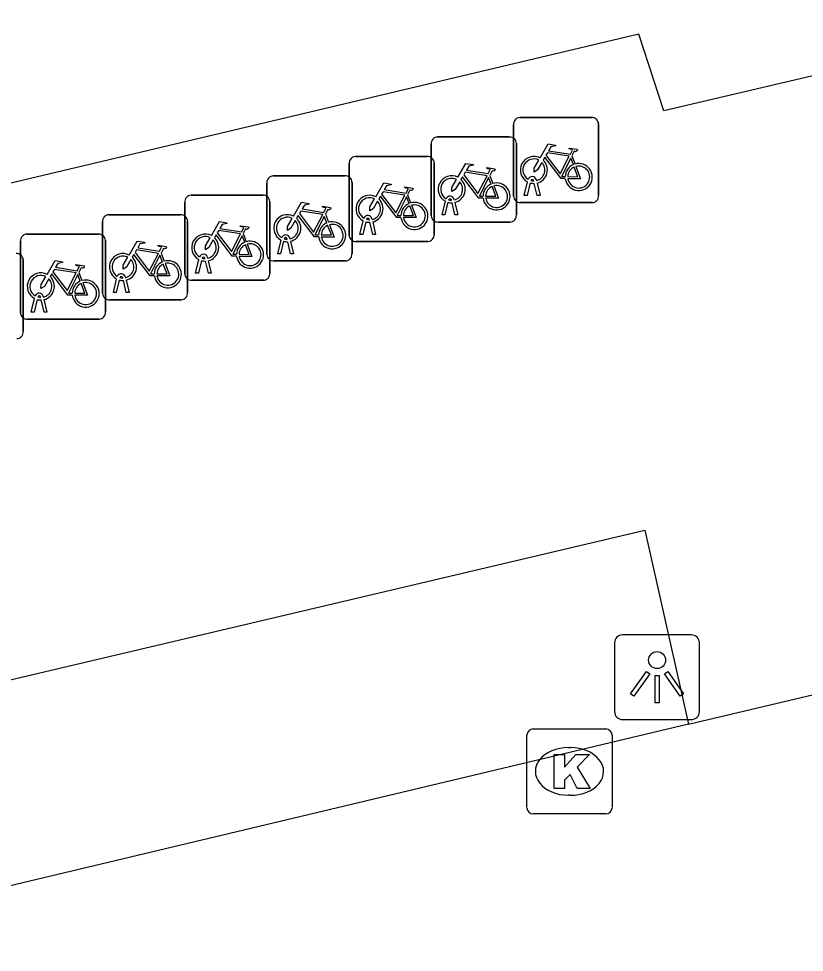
# Model space of a CAD drawing. Extents: x 160676 to 161153, y 383244 to 383713.
# Drawn here: x 160986.72 to 160995.95, y 383472.9 to 383483.87 of the extents above; entities that cross this region are included whole.
import ezdxf

# ---------------------------------------------------------------- set-up
doc = ezdxf.new("R2010")
doc.units = 0
for name, color, linetype in [('IMGEO_Fietsenrek', 7, 'Continuous'), ('IMGEO_Kolk', 7, 'Continuous'), ('IMGEO_Lichtpunt', 7, 'Continuous'), ('IMGEO_Pand', 7, 'Continuous'), ('IMGEO_Rijbaan_lokaal_gesloten', 7, 'Continuous'), ('IMGEO_Voetpad_open', 7, 'Continuous')]:
    doc.layers.add(name, color=color, linetype=linetype)

msp = doc.modelspace()

# ---------------------------------------------------------------- linework, layer by layer
at = {"layer": 'IMGEO_Fietsenrek'}
for p, q in [((160992.604, 383482.709), (160993.445, 383482.709)), ((160993.445, 383482.709), (160992.604, 383482.709)), ((160992.529, 383481.784), (160992.529, 383482.625)), ((160992.529, 383482.625), (160992.529, 383481.784)), ((160993.529, 383482.634), (160993.529, 383481.793)), ((160993.529, 383481.793), (160993.529, 383482.634)), ((160991.638, 383482.481), (160992.479, 383482.481)), ((160992.479, 383482.481), (160991.638, 383482.481)), ((160991.563, 383481.556), (160991.563, 383482.397)), ((160991.563, 383482.397), (160991.563, 383481.556)), ((160992.563, 383482.406), (160992.563, 383481.565)), ((160992.563, 383481.565), (160992.563, 383482.406)), ((160990.673, 383482.252), (160991.514, 383482.252)), ((160991.514, 383482.252), (160990.673, 383482.252)), ((160993.216, 383482.258), (160993.252, 383482.163)), ((160990.598, 383481.327), (160990.598, 383482.168)), ((160990.598, 383482.168), (160990.598, 383481.327)), ((160991.598, 383482.177), (160991.598, 383481.336)), ((160991.598, 383481.336), (160991.598, 383482.177)), ((160989.707, 383482.024), (160990.548, 383482.024)), ((160990.548, 383482.024), (160989.707, 383482.024)), ((160992.25, 383482.03), (160992.286, 383481.935)), ((160989.632, 383481.099), (160989.632, 383481.94)), ((160989.632, 383481.94), (160989.632, 383481.099)), ((160990.632, 383481.949), (160990.632, 383481.108)), ((160990.632, 383481.108), (160990.632, 383481.949)), ((160992.656, 383481.793), (160992.695, 383481.953)), ((160992.725, 383481.941), (160992.69, 383481.793)), ((160992.767, 383481.965), (160992.766, 383481.969)), ((160992.808, 383481.793), (160992.774, 383481.935)), ((160992.798, 383481.976), (160992.799, 383481.969)), ((160992.806, 383481.939), (160992.841, 383481.793)), ((160988.742, 383481.796), (160989.583, 383481.796)), ((160989.583, 383481.796), (160988.742, 383481.796)), ((160991.285, 383481.801), (160991.321, 383481.706)), ((160988.667, 383480.871), (160988.667, 383481.712)), ((160988.667, 383481.712), (160988.667, 383480.871)), ((160989.667, 383481.721), (160989.667, 383480.88)), ((160989.667, 383480.88), (160989.667, 383481.721)), ((160991.69, 383481.565), (160991.729, 383481.725)), ((160991.759, 383481.713), (160991.724, 383481.565)), ((160991.801, 383481.737), (160991.8, 383481.741)), ((160991.842, 383481.565), (160991.808, 383481.707)), ((160991.832, 383481.748), (160991.833, 383481.741)), ((160991.84, 383481.711), (160991.875, 383481.565)), ((160993.454, 383481.709), (160992.613, 383481.709)), ((160992.613, 383481.709), (160993.454, 383481.709)), ((160992.69, 383481.793), (160992.656, 383481.793)), ((160992.841, 383481.793), (160992.808, 383481.793)), ((160987.701, 383480.642), (160987.701, 383481.483)), ((160987.701, 383481.483), (160987.701, 383480.642)), ((160987.776, 383481.567), (160988.617, 383481.567)), ((160988.617, 383481.567), (160987.776, 383481.567)), ((160988.701, 383481.492), (160988.701, 383480.651)), ((160988.701, 383480.651), (160988.701, 383481.492)), ((160990.319, 383481.573), (160990.355, 383481.478)), ((160990.725, 383481.336), (160990.764, 383481.496)), ((160990.794, 383481.484), (160990.759, 383481.336)), ((160990.836, 383481.508), (160990.835, 383481.512)), ((160990.877, 383481.336), (160990.843, 383481.478)), ((160990.867, 383481.519), (160990.868, 383481.512)), ((160990.875, 383481.482), (160990.91, 383481.336)), ((160992.488, 383481.481), (160991.647, 383481.481)), ((160991.647, 383481.481), (160992.488, 383481.481)), ((160991.724, 383481.565), (160991.69, 383481.565)), ((160991.875, 383481.565), (160991.842, 383481.565)), ((160986.736, 383480.414), (160986.736, 383481.255)), ((160986.736, 383481.255), (160986.736, 383480.414)), ((160986.811, 383481.339), (160987.652, 383481.339)), ((160987.652, 383481.339), (160986.811, 383481.339)), ((160987.736, 383481.264), (160987.736, 383480.423)), ((160987.736, 383480.423), (160987.736, 383481.264)), ((160989.354, 383481.345), (160989.39, 383481.25)), ((160989.759, 383481.108), (160989.798, 383481.268)), ((160989.828, 383481.256), (160989.793, 383481.108)), ((160989.87, 383481.28), (160989.869, 383481.284)), ((160989.911, 383481.108), (160989.877, 383481.25)), ((160989.901, 383481.291), (160989.902, 383481.284)), ((160989.909, 383481.254), (160989.944, 383481.108)), ((160991.523, 383481.252), (160990.682, 383481.252)), ((160990.682, 383481.252), (160991.523, 383481.252)), ((160990.759, 383481.336), (160990.725, 383481.336)), ((160990.91, 383481.336), (160990.877, 383481.336)), ((160986.77, 383481.035), (160986.77, 383480.194)), ((160986.77, 383480.194), (160986.77, 383481.035)), ((160988.388, 383481.116), (160988.424, 383481.021)), ((160988.794, 383480.88), (160988.833, 383481.04)), ((160988.863, 383481.028), (160988.828, 383480.88)), ((160988.905, 383481.052), (160988.904, 383481.056)), ((160988.936, 383481.063), (160988.937, 383481.056)), ((160988.944, 383481.026), (160988.979, 383480.88)), ((160989.793, 383481.108), (160989.759, 383481.108)), ((160989.944, 383481.108), (160989.911, 383481.108)), ((160988.946, 383480.88), (160988.912, 383481.022)), ((160990.557, 383481.024), (160989.716, 383481.024)), ((160989.716, 383481.024), (160990.557, 383481.024)), ((160987.423, 383480.888), (160987.459, 383480.793)), ((160987.828, 383480.651), (160987.867, 383480.811)), ((160987.939, 383480.823), (160987.938, 383480.827)), ((160987.97, 383480.834), (160987.971, 383480.827)), ((160988.828, 383480.88), (160988.794, 383480.88)), ((160988.979, 383480.88), (160988.946, 383480.88)), ((160987.897, 383480.799), (160987.862, 383480.651)), ((160987.98, 383480.651), (160987.946, 383480.793)), ((160987.978, 383480.797), (160988.013, 383480.651)), ((160989.592, 383480.796), (160988.751, 383480.796)), ((160988.751, 383480.796), (160989.592, 383480.796)), ((160986.974, 383480.595), (160986.973, 383480.599)), ((160987.005, 383480.606), (160987.006, 383480.599)), ((160987.862, 383480.651), (160987.828, 383480.651)), ((160988.013, 383480.651), (160987.98, 383480.651)), ((160986.863, 383480.423), (160986.902, 383480.583)), ((160986.932, 383480.571), (160986.897, 383480.423)), ((160987.015, 383480.423), (160986.981, 383480.565)), ((160987.013, 383480.569), (160987.048, 383480.423)), ((160988.626, 383480.567), (160987.785, 383480.567)), ((160987.785, 383480.567), (160988.626, 383480.567)), ((160986.897, 383480.423), (160986.863, 383480.423)), ((160987.048, 383480.423), (160987.015, 383480.423)), ((160987.661, 383480.339), (160986.82, 383480.339)), ((160986.82, 383480.339), (160987.661, 383480.339))]:
    msp.add_line(p, q, dxfattribs=at)
for points in [[(160992.842, 383482.235), (160992.937, 383482.399), (160993.023, 383482.385), (160993.025, 383482.376), (160992.969, 383482.365), (160992.942, 383482.32), (160993.198, 383482.279)], [(160993.198, 383482.279), (160993.223, 383482.328), (160993.217, 383482.332), (160993.194, 383482.336), (160993.182, 383482.343), (160993.181, 383482.346), (160993.183, 383482.351), (160993.278, 383482.336), (160993.28, 383482.326), (160993.27, 383482.313), (160993.258, 383482.307), (160993.244, 383482.313), (160993.216, 383482.258)], [(160993.138, 383481.991), (160993.088, 383481.991), (160992.897, 383482.242), (160992.878, 383482.21)], [(160993.185, 383482.254), (160992.928, 383482.295), (160992.911, 383482.266), (160993.078, 383482.046), (160993.185, 383482.254)], [(160991.876, 383482.007), (160991.971, 383482.171), (160992.057, 383482.157), (160992.059, 383482.148), (160992.003, 383482.137), (160991.976, 383482.092), (160992.232, 383482.051)], [(160992.863, 383482.183), (160992.811, 383482.093), (160992.771, 383482.068), (160992.772, 383482.115), (160992.827, 383482.209)], [(160993.233, 383482.156), (160993.203, 383482.233), (160993.094, 383482.015), (160993.137, 383482.015)], [(160993.167, 383482.015), (160993.287, 383482.014), (160993.243, 383482.128)], [(160993.263, 383482.135), (160993.318, 383481.99), (160993.168, 383481.99)], [(160992.172, 383481.763), (160992.122, 383481.763), (160991.931, 383482.014), (160991.912, 383481.982)], [(160992.219, 383482.026), (160991.962, 383482.067), (160991.945, 383482.038), (160992.112, 383481.818), (160992.219, 383482.026)], [(160992.232, 383482.051), (160992.257, 383482.1), (160992.251, 383482.104), (160992.228, 383482.108), (160992.216, 383482.115), (160992.215, 383482.118), (160992.217, 383482.123), (160992.312, 383482.108), (160992.314, 383482.098), (160992.304, 383482.085), (160992.292, 383482.079), (160992.278, 383482.085), (160992.25, 383482.03)], [(160990.911, 383481.778), (160991.006, 383481.942), (160991.092, 383481.928), (160991.094, 383481.919), (160991.038, 383481.908), (160991.011, 383481.863), (160991.267, 383481.822)], [(160991.897, 383481.955), (160991.845, 383481.865), (160991.805, 383481.84), (160991.806, 383481.887), (160991.861, 383481.981)], [(160992.267, 383481.928), (160992.237, 383482.005), (160992.128, 383481.787), (160992.171, 383481.787)], [(160992.297, 383481.907), (160992.352, 383481.762), (160992.202, 383481.762)], [(160991.254, 383481.797), (160990.997, 383481.838), (160990.98, 383481.809), (160991.147, 383481.589), (160991.254, 383481.797)], [(160991.267, 383481.822), (160991.292, 383481.871), (160991.286, 383481.875), (160991.263, 383481.879), (160991.251, 383481.886), (160991.25, 383481.889), (160991.252, 383481.894), (160991.347, 383481.879), (160991.349, 383481.869), (160991.339, 383481.856), (160991.327, 383481.85), (160991.313, 383481.856), (160991.285, 383481.801)], [(160992.201, 383481.787), (160992.321, 383481.786), (160992.277, 383481.9)], [(160989.945, 383481.55), (160990.04, 383481.714), (160990.126, 383481.7), (160990.128, 383481.691), (160990.072, 383481.68), (160990.045, 383481.635), (160990.301, 383481.594)], [(160990.932, 383481.726), (160990.88, 383481.636), (160990.84, 383481.611), (160990.841, 383481.658), (160990.896, 383481.752)], [(160991.207, 383481.534), (160991.157, 383481.534), (160990.966, 383481.785), (160990.947, 383481.753)], [(160991.302, 383481.699), (160991.272, 383481.776), (160991.163, 383481.558), (160991.206, 383481.558)], [(160990.288, 383481.569), (160990.031, 383481.61), (160990.014, 383481.581), (160990.181, 383481.361), (160990.288, 383481.569)], [(160990.301, 383481.594), (160990.326, 383481.643), (160990.32, 383481.647), (160990.297, 383481.651), (160990.285, 383481.658), (160990.284, 383481.661), (160990.286, 383481.666), (160990.381, 383481.651), (160990.383, 383481.641), (160990.373, 383481.628), (160990.361, 383481.622), (160990.347, 383481.628), (160990.319, 383481.573)], [(160991.236, 383481.558), (160991.356, 383481.557), (160991.312, 383481.671)], [(160991.332, 383481.678), (160991.387, 383481.533), (160991.237, 383481.533)], [(160988.98, 383481.322), (160989.075, 383481.486), (160989.161, 383481.472), (160989.163, 383481.463), (160989.107, 383481.452), (160989.08, 383481.407), (160989.336, 383481.366)], [(160989.966, 383481.498), (160989.914, 383481.408), (160989.874, 383481.383), (160989.875, 383481.43), (160989.93, 383481.524)], [(160990.241, 383481.306), (160990.191, 383481.306), (160990, 383481.557), (160989.981, 383481.525)], [(160990.336, 383481.471), (160990.306, 383481.548), (160990.197, 383481.33), (160990.24, 383481.33)], [(160989.323, 383481.341), (160989.066, 383481.382), (160989.049, 383481.353), (160989.216, 383481.133), (160989.323, 383481.341)], [(160989.336, 383481.366), (160989.361, 383481.415), (160989.355, 383481.419), (160989.332, 383481.423), (160989.32, 383481.43), (160989.319, 383481.433), (160989.321, 383481.438), (160989.416, 383481.423), (160989.418, 383481.413), (160989.408, 383481.4), (160989.396, 383481.394), (160989.382, 383481.4), (160989.354, 383481.345)], [(160990.27, 383481.33), (160990.39, 383481.329), (160990.346, 383481.443)], [(160990.366, 383481.45), (160990.421, 383481.305), (160990.271, 383481.305)], [(160988.014, 383481.093), (160988.109, 383481.257), (160988.195, 383481.243), (160988.197, 383481.234), (160988.141, 383481.223), (160988.114, 383481.178), (160988.37, 383481.137)], [(160989.001, 383481.27), (160988.949, 383481.18), (160988.909, 383481.155), (160988.91, 383481.202), (160988.965, 383481.296)], [(160989.276, 383481.078), (160989.226, 383481.078), (160989.035, 383481.329), (160989.016, 383481.297)], [(160989.371, 383481.243), (160989.341, 383481.32), (160989.232, 383481.102), (160989.275, 383481.102)], [(160988.357, 383481.112), (160988.1, 383481.153), (160988.083, 383481.124), (160988.25, 383480.904), (160988.357, 383481.112)], [(160988.37, 383481.137), (160988.395, 383481.186), (160988.389, 383481.19), (160988.366, 383481.194), (160988.354, 383481.201), (160988.353, 383481.204), (160988.355, 383481.209), (160988.45, 383481.194), (160988.452, 383481.184), (160988.442, 383481.171), (160988.43, 383481.165), (160988.416, 383481.171), (160988.388, 383481.116)], [(160989.305, 383481.102), (160989.425, 383481.101), (160989.381, 383481.215)], [(160989.401, 383481.222), (160989.456, 383481.077), (160989.306, 383481.077)], [(160987.049, 383480.865), (160987.144, 383481.029), (160987.23, 383481.015), (160987.232, 383481.006), (160987.176, 383480.995), (160987.149, 383480.95), (160987.405, 383480.909)], [(160988.035, 383481.041), (160987.983, 383480.951), (160987.943, 383480.926), (160987.944, 383480.973), (160987.999, 383481.067)], [(160988.31, 383480.849), (160988.26, 383480.849), (160988.069, 383481.1), (160988.05, 383481.068)], [(160988.405, 383481.014), (160988.375, 383481.091), (160988.266, 383480.873), (160988.309, 383480.873)], [(160987.392, 383480.884), (160987.135, 383480.925), (160987.118, 383480.896), (160987.285, 383480.676), (160987.392, 383480.884)], [(160987.405, 383480.909), (160987.43, 383480.958), (160987.424, 383480.962), (160987.401, 383480.966), (160987.389, 383480.973), (160987.388, 383480.976), (160987.39, 383480.981), (160987.485, 383480.966), (160987.487, 383480.956), (160987.477, 383480.943), (160987.465, 383480.937), (160987.451, 383480.943), (160987.423, 383480.888)], [(160988.339, 383480.873), (160988.459, 383480.872), (160988.415, 383480.986)], [(160988.435, 383480.993), (160988.49, 383480.848), (160988.34, 383480.848)], [(160987.07, 383480.813), (160987.018, 383480.723), (160986.978, 383480.698), (160986.979, 383480.745), (160987.034, 383480.839)], [(160987.345, 383480.621), (160987.295, 383480.621), (160987.104, 383480.872), (160987.085, 383480.84)], [(160987.44, 383480.786), (160987.41, 383480.863), (160987.301, 383480.645), (160987.344, 383480.645)], [(160987.374, 383480.645), (160987.494, 383480.644), (160987.45, 383480.758)], [(160987.47, 383480.765), (160987.525, 383480.62), (160987.375, 383480.62)]]:
    msp.add_lwpolyline(points, dxfattribs=at)
for centre, radius, start, end in [((160992.607, 383482.631), 0.0779, 92.4484, 184.2845), ((160992.607, 383482.631), 0.0779, 92.4484, 184.2845), ((160993.451, 383482.631), 0.0779, 2.4484, 94.2845), ((160993.451, 383482.631), 0.0779, 2.4484, 94.2845), ((160991.641, 383482.403), 0.0779, 92.4484, 184.2845), ((160991.641, 383482.403), 0.0779, 92.4484, 184.2845), ((160992.485, 383482.403), 0.0779, 2.4484, 94.2845), ((160992.485, 383482.403), 0.0779, 2.4484, 94.2845), ((160990.676, 383482.174), 0.0779, 92.4484, 184.2845), ((160990.676, 383482.174), 0.0779, 92.4484, 184.2845), ((160991.52, 383482.174), 0.0779, 2.4484, 94.2845), ((160991.52, 383482.174), 0.0779, 2.4484, 94.2845), ((160992.769, 383482.094), 0.159, 62.6766, 242.1369), ((160992.769, 383482.094), 0.129, 63.3192, 238.903), ((160992.769, 383482.094), 0.129, 283.6043, 43.4302), ((160992.769, 383482.094), 0.159, 283.5766, 46.6042), ((160993.296, 383482.01), 0.159, 113.3408, 178.3217), ((160993.296, 383482.01), 0.159, 187.0065, 105.7708), ((160993.296, 383482.01), 0.129, 113.923, 177.9556), ((160993.296, 383482.01), 0.129, 188.6715, 104.5883), ((160989.71, 383481.946), 0.0779, 92.4484, 184.2845), ((160989.71, 383481.946), 0.0779, 92.4484, 184.2845), ((160990.554, 383481.946), 0.0779, 2.4484, 94.2845), ((160990.554, 383481.946), 0.0779, 2.4484, 94.2845), ((160991.803, 383481.866), 0.159, 62.6766, 242.1369), ((160992.749, 383481.965), 0.0499, 12.8025, 158.6934), ((160991.803, 383481.866), 0.129, 63.3192, 238.903), ((160991.803, 383481.866), 0.129, 283.6043, 43.4302), ((160991.803, 383481.866), 0.159, 283.5766, 46.6042), ((160992.33, 383481.782), 0.159, 113.3408, 178.3217), ((160992.33, 383481.782), 0.159, 187.0065, 105.7708), ((160992.33, 383481.782), 0.129, 188.6715, 104.5883), ((160992.769, 383482.094), 0.159, 253.9967, 271.7867), ((160992.749, 383481.965), 0.0174, 12.8025, 163.4502), ((160992.769, 383482.094), 0.129, 253.415, 269.0204), ((160988.745, 383481.718), 0.0779, 92.4484, 184.2845), ((160988.745, 383481.718), 0.0779, 92.4484, 184.2845), ((160989.589, 383481.718), 0.0779, 2.4484, 94.2845), ((160989.589, 383481.718), 0.0779, 2.4484, 94.2845), ((160990.838, 383481.637), 0.159, 62.6766, 242.1369), ((160992.33, 383481.782), 0.129, 113.923, 177.9556), ((160990.838, 383481.637), 0.129, 63.3192, 238.903), ((160990.838, 383481.637), 0.129, 283.6043, 43.4302), ((160990.838, 383481.637), 0.159, 283.5766, 46.6042), ((160991.365, 383481.553), 0.159, 113.3408, 178.3217), ((160991.365, 383481.553), 0.159, 187.0065, 105.7708), ((160991.783, 383481.737), 0.0499, 12.8025, 158.6934), ((160991.803, 383481.866), 0.159, 253.9967, 271.7867), ((160991.783, 383481.737), 0.0174, 12.8025, 163.4502), ((160991.803, 383481.866), 0.129, 253.415, 269.0204), ((160992.607, 383481.787), 0.0779, 182.4484, 274.2845), ((160992.607, 383481.787), 0.0779, 182.4484, 274.2845), ((160993.451, 383481.787), 0.0779, 272.4484, 4.2845), ((160993.451, 383481.787), 0.0779, 272.4484, 4.2845), ((160991.365, 383481.553), 0.129, 113.923, 177.9556), ((160991.365, 383481.553), 0.129, 188.6715, 104.5883), ((160987.779, 383481.489), 0.0779, 92.4484, 184.2845), ((160987.779, 383481.489), 0.0779, 92.4484, 184.2845), ((160988.623, 383481.489), 0.0779, 2.4484, 94.2845), ((160988.623, 383481.489), 0.0779, 2.4484, 94.2845), ((160989.872, 383481.409), 0.159, 62.6766, 242.1369), ((160989.872, 383481.409), 0.129, 63.3192, 238.903), ((160989.872, 383481.409), 0.129, 283.6043, 43.4302), ((160989.872, 383481.409), 0.159, 283.5766, 46.6042), ((160990.399, 383481.325), 0.159, 113.3408, 178.3217), ((160990.399, 383481.325), 0.159, 187.0065, 105.7708), ((160990.818, 383481.508), 0.0499, 12.8025, 158.6934), ((160990.838, 383481.637), 0.159, 253.9967, 271.7867), ((160990.818, 383481.508), 0.0174, 12.8025, 163.4502), ((160990.838, 383481.637), 0.129, 253.415, 269.0204), ((160991.641, 383481.559), 0.0779, 182.4484, 274.2845), ((160991.641, 383481.559), 0.0779, 182.4484, 274.2845), ((160992.485, 383481.559), 0.0779, 272.4484, 4.2845), ((160992.485, 383481.559), 0.0779, 272.4484, 4.2845), ((160990.399, 383481.325), 0.129, 113.923, 177.9556), ((160990.399, 383481.325), 0.129, 188.6715, 104.5883), ((160986.814, 383481.261), 0.0779, 92.4484, 184.2845), ((160986.814, 383481.261), 0.0779, 92.4484, 184.2845), ((160987.658, 383481.261), 0.0779, 2.4484, 94.2845), ((160987.658, 383481.261), 0.0779, 2.4484, 94.2845), ((160988.907, 383481.181), 0.159, 62.6766, 242.1369), ((160988.907, 383481.181), 0.129, 63.3192, 238.903), ((160988.907, 383481.181), 0.129, 283.6043, 43.4302), ((160988.907, 383481.181), 0.159, 283.5766, 46.6042), ((160989.434, 383481.097), 0.159, 187.0065, 105.7708), ((160989.852, 383481.28), 0.0499, 12.8025, 158.6934), ((160989.872, 383481.409), 0.159, 253.9967, 271.7867), ((160989.852, 383481.28), 0.0174, 12.8025, 163.4502), ((160989.872, 383481.409), 0.129, 253.415, 269.0204), ((160990.676, 383481.33), 0.0779, 182.4484, 274.2845), ((160990.676, 383481.33), 0.0779, 182.4484, 274.2845), ((160991.52, 383481.33), 0.0779, 272.4484, 4.2845), ((160991.52, 383481.33), 0.0779, 272.4484, 4.2845), ((160989.434, 383481.097), 0.159, 113.3408, 178.3217), ((160989.434, 383481.097), 0.129, 113.923, 177.9556), ((160989.434, 383481.097), 0.129, 188.6715, 104.5883), ((160986.692, 383481.032), 0.0779, 2.4484, 94.2845), ((160986.692, 383481.032), 0.0779, 2.4484, 94.2845), ((160987.941, 383480.952), 0.159, 62.6766, 242.1369), ((160987.941, 383480.952), 0.129, 63.3192, 238.903), ((160987.941, 383480.952), 0.129, 283.6043, 43.4302), ((160987.941, 383480.952), 0.159, 283.5766, 46.6042), ((160988.468, 383480.868), 0.159, 187.0065, 105.7708), ((160988.887, 383481.052), 0.0499, 12.8025, 158.6934), ((160988.907, 383481.181), 0.159, 253.9967, 271.7867), ((160988.887, 383481.052), 0.0174, 12.8025, 163.4502), ((160988.907, 383481.181), 0.129, 253.415, 269.0204), ((160989.71, 383481.102), 0.0779, 182.4484, 274.2845), ((160989.71, 383481.102), 0.0779, 182.4484, 274.2845), ((160990.554, 383481.102), 0.0779, 272.4484, 4.2845), ((160990.554, 383481.102), 0.0779, 272.4484, 4.2845), ((160988.468, 383480.868), 0.159, 113.3408, 178.3217), ((160988.468, 383480.868), 0.129, 113.923, 177.9556), ((160988.468, 383480.868), 0.129, 188.6715, 104.5883), ((160986.976, 383480.724), 0.159, 62.6766, 242.1369), ((160986.976, 383480.724), 0.129, 63.3192, 238.903), ((160986.976, 383480.724), 0.129, 283.6043, 43.4302), ((160986.976, 383480.724), 0.159, 283.5766, 46.6042), ((160987.921, 383480.823), 0.0499, 12.8025, 158.6934), ((160987.921, 383480.823), 0.0174, 12.8025, 163.4502), ((160987.941, 383480.952), 0.129, 253.415, 269.0204), ((160988.745, 383480.874), 0.0779, 182.4484, 274.2845), ((160988.745, 383480.874), 0.0779, 182.4484, 274.2845), ((160989.589, 383480.874), 0.0779, 272.4484, 4.2845), ((160989.589, 383480.874), 0.0779, 272.4484, 4.2845), ((160987.503, 383480.64), 0.159, 113.3408, 178.3217), ((160987.503, 383480.64), 0.159, 187.0065, 105.7708), ((160987.503, 383480.64), 0.129, 113.923, 177.9556), ((160987.503, 383480.64), 0.129, 188.6715, 104.5883), ((160987.941, 383480.952), 0.159, 253.9967, 271.7867), ((160986.956, 383480.595), 0.0499, 12.8025, 158.6934), ((160986.956, 383480.595), 0.0174, 12.8025, 163.4502), ((160986.976, 383480.724), 0.129, 253.415, 269.0204), ((160987.779, 383480.645), 0.0779, 182.4484, 274.2845), ((160987.779, 383480.645), 0.0779, 182.4484, 274.2845), ((160988.623, 383480.645), 0.0779, 272.4484, 4.2845), ((160988.623, 383480.645), 0.0779, 272.4484, 4.2845), ((160986.976, 383480.724), 0.159, 253.9967, 271.7867), ((160986.814, 383480.417), 0.0779, 182.4484, 274.2845), ((160986.814, 383480.417), 0.0779, 182.4484, 274.2845), ((160987.658, 383480.417), 0.0779, 272.4484, 4.2845), ((160987.658, 383480.417), 0.0779, 272.4484, 4.2845), ((160986.692, 383480.188), 0.0779, 272.4484, 4.2845), ((160986.692, 383480.188), 0.0779, 272.4484, 4.2845)]:
    msp.add_arc(centre, radius, start, end, dxfattribs=at)
at = {"layer": 'IMGEO_Kolk'}
for p, q in [((160992.686, 383474.596), (160992.686, 383475.448)), ((160992.761, 383475.522), (160993.613, 383475.522)), ((160993.687, 383475.448), (160993.687, 383474.596)), ((160993.174, 383475.302), (160993.199, 383475.302)), ((160993.197, 383474.742), (160993.172, 383474.742)), ((160993.613, 383474.522), (160992.761, 383474.522))]:
    msp.add_line(p, q, dxfattribs=at)
for points in [[(160992.686, 383474.596), (160992.686, 383475.448)], [(160992.761, 383475.522), (160993.613, 383475.522)], [(160993.687, 383475.448), (160993.687, 383474.596)], [(160993.007, 383475.222), (160993.13, 383475.222), (160993.13, 383475.071), (160993.26, 383475.222), (160993.424, 383475.222), (160993.278, 383475.071), (160993.431, 383474.822), (160993.279, 383474.822), (160993.194, 383474.986), (160993.13, 383474.919), (160993.13, 383474.822), (160993.007, 383474.822), (160993.007, 383475.222)], [(160993.613, 383474.522), (160992.761, 383474.522)]]:
    msp.add_lwpolyline(points, dxfattribs=at)
for centre, start, end in [((160992.763, 383475.446), 91.552, 178.448), ((160992.763, 383475.446), 91.552, 178.448), ((160993.611, 383475.446), 1.552, 88.448), ((160993.611, 383475.446), 1.552, 88.448), ((160992.763, 383474.598), 181.552, 268.448), ((160992.763, 383474.598), 181.552, 268.448), ((160993.611, 383474.598), 271.552, 358.448), ((160993.611, 383474.598), 271.552, 358.448)]:
    msp.add_arc(centre, 0.0765, start, end, dxfattribs=at)
for centre, major_axis, ratio, start_param, end_param in [((160993.173, 383475.022), (-0.387, 0.002), 0.722429, 4.712389, 7.853982), ((160993.198, 383475.022), (-0.39, 0.002), 0.717154, 1.570796, 4.712389)]:
    msp.add_ellipse(centre, major_axis=major_axis, ratio=ratio, start_param=start_param, end_param=end_param, dxfattribs=at)
at = {"layer": 'IMGEO_Lichtpunt'}
for p, q in [((160993.717, 383476.533), (160993.717, 383475.726)), ((160993.717, 383476.533), (160993.717, 383475.726)), ((160994.619, 383476.628), (160993.811, 383476.628)), ((160994.619, 383476.628), (160993.811, 383476.628)), ((160994.713, 383475.726), (160994.713, 383476.533)), ((160994.713, 383475.726), (160994.713, 383476.533)), ((160993.811, 383475.632), (160994.619, 383475.632)), ((160993.811, 383475.632), (160994.619, 383475.632))]:
    msp.add_line(p, q, dxfattribs=at)
for points in [[(160994.091, 383476.197), (160994.13, 383476.169), (160993.942, 383475.907), (160993.904, 383475.934), (160994.091, 383476.197)], [(160994.303, 383476.169), (160994.341, 383476.196), (160994.528, 383475.934), (160994.489, 383475.906), (160994.303, 383476.169)], [(160994.193, 383476.149), (160994.24, 383476.149), (160994.24, 383475.827), (160994.193, 383475.827), (160994.193, 383476.149)]]:
    msp.add_lwpolyline(points, dxfattribs=at)
msp.add_circle((160994.216, 383476.331), 0.0994, dxfattribs=at)
for centre, start, end in [((160993.811, 383476.533), 90, 180), ((160993.811, 383476.533), 90, 180), ((160994.619, 383476.533), 0, 90), ((160994.619, 383476.533), 0, 90), ((160993.811, 383475.726), 180, 270), ((160993.811, 383475.726), 180, 270), ((160994.619, 383475.726), 270, 0), ((160994.619, 383475.726), 270, 360)]:
    msp.add_arc(centre, 0.0946, start, end, dxfattribs=at)
at = {"layer": 'IMGEO_Pand'}
msp.add_lwpolyline([(160998.46, 383483.872), (160998.483, 383483.774), (160994.296, 383482.789), (160994.002, 383483.688), (160961.1, 383475.879)], dxfattribs=at)
at = {"layer": 'IMGEO_Rijbaan_lokaal_gesloten'}
for points in [[(160994.586, 383475.579), (160998.276, 383476.453)], [(160994.586, 383475.579), (160976.658, 383471.303), (160965.222, 383468.589)]]:
    msp.add_lwpolyline(points, dxfattribs=at)
at = {"layer": 'IMGEO_Voetpad_open'}
msp.add_lwpolyline([(160965.222, 383468.589), (160964.683, 383470.898), (160980.237, 383474.595), (160994.071, 383477.858), (160994.586, 383475.579)], dxfattribs=at)

doc.saveas('drawing.dxf')
